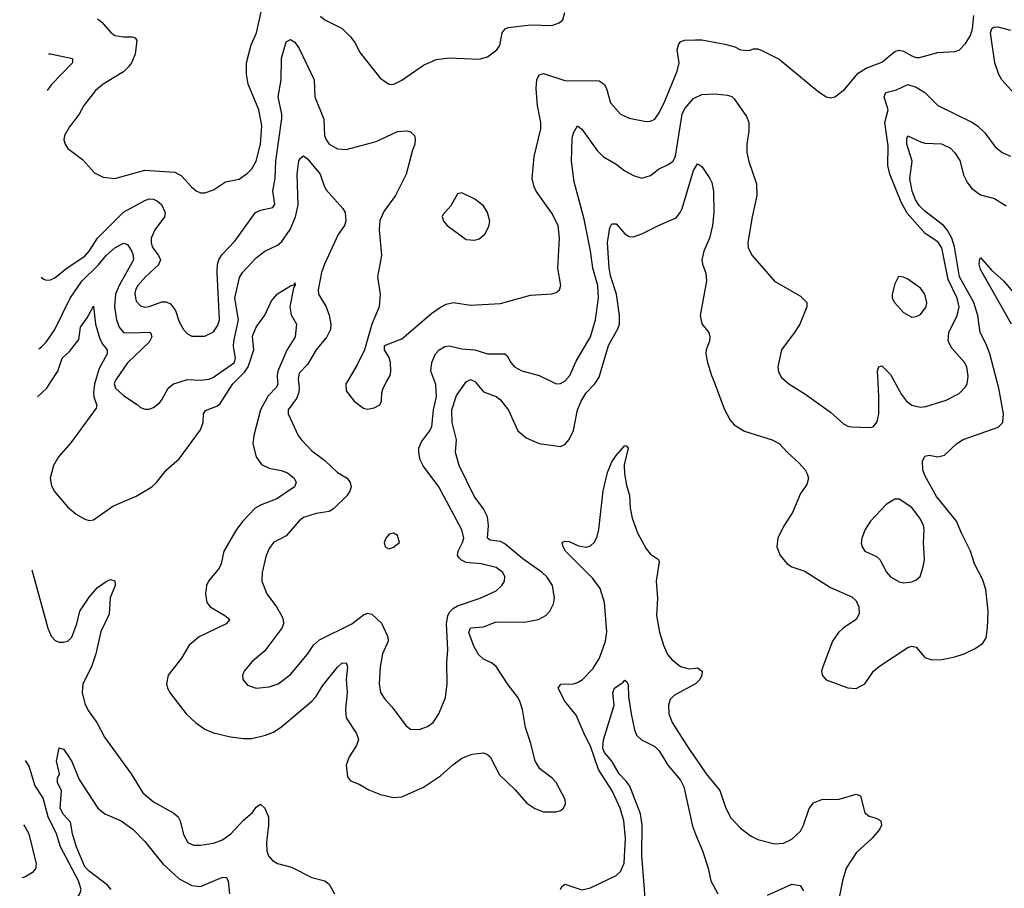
# Model space of a CAD drawing. Header units: inches. Extents: x 1694797 to 1849917, y 907313 to 1017959.
# Tile 265 of 656: x 1696846 to 1701441, y 977636 to 981691. Entities that reach past the tile are written whole.
import ezdxf

# ---------------------------------------------------------------- set-up
doc = ezdxf.new("R2010")
doc.units = ezdxf.units.IN
doc.header["$MEASUREMENT"] = 0
for name, color, linetype in [('B6997', 7, 'Continuous'), ('B6998', 7, 'Continuous'), ('B7907', 7, 'Continuous'), ('B7908', 7, 'Continuous')]:
    doc.layers.add(name, color=color, linetype=linetype)

msp = doc.modelspace()

# ---------------------------------------------------------------- linework, layer by layer
at = {"layer": 'B6997', "color": 5}
for points, elevation in [([(1696928.7, 979929.7), (1696972.3, 979970), (1696992, 980000)], 820), ([(1697198.3, 980000), (1697195.4, 979990), (1697191.4, 979950), (1697193, 979930), (1697205.7, 979890), (1697202.9, 979877.1), (1697085.4, 979714.6), (1697027.7, 979650), (1697004.2, 979610), (1696988.3, 979550), (1696994.3, 979514.3), (1697008.2, 979488.2), (1697070, 979416), (1697110, 979381.7), (1697150, 979359.5), (1697170, 979353.4), (1697190, 979356), (1697280.9, 979419.1), (1697390, 979466), (1697463.1, 979510), (1697484.7, 979530), (1697531.3, 979588.7), (1697590, 979640.8), (1697690, 979775.6), (1697703, 979810), (1697704.8, 979850), (1697714, 979866), (1697770, 979888.1), (1697781.4, 979898.6), (1697841, 979990), (1697850.7, 980000)], 820), ([(1697291, 980000), (1697287.8, 979990), (1697294, 979970), (1697330, 979935.8), (1697394.7, 979894.7), (1697410, 979880.5), (1697430, 979872.4), (1697450, 979872.2), (1697470, 979879.5), (1697498.2, 979901.8), (1697510, 979915.5), (1697538.9, 979970), (1697563.6, 979990), (1697595.1, 980000)], 840), ([(1698049.8, 980000), (1698050.6, 979990), (1698044.3, 979975.7), (1698005.9, 979934.1), (1697970.5, 979870), (1697939.4, 979750), (1697934.6, 979710), (1697950, 979650.4), (1697974, 979614), (1698010, 979596.6), (1698066.1, 979586.1), (1698095.4, 979575.4), (1698126.5, 979550), (1698136.5, 979530), (1698129, 979510), (1698046.1, 979454), (1697970, 979424.9), (1697945.5, 979410), (1697887, 979350), (1697857.4, 979310), (1697799.4, 979210), (1697787.2, 979150), (1697777.2, 979130), (1697726.9, 979070), (1697718, 979050), (1697712.8, 979010), (1697719.1, 978970), (1697734.7, 978950), (1697803.7, 978910), (1697827, 978890), (1697810.3, 978870), (1697684.2, 978810), (1697637.4, 978770), (1697601.7, 978710), (1697539, 978630), (1697531.3, 978590), (1697536.5, 978570), (1697550, 978545.3), (1697623.1, 978450), (1697667.9, 978407.9), (1697710, 978379), (1697750, 978362), (1697830, 978342.8), (1697890, 978335.2), (1697930, 978335.2), (1697993.6, 978350), (1698030, 978365.1), (1698070, 978390.9), (1698210, 978508.9), (1698228.1, 978530), (1698258.8, 978581.2), (1698330, 978667.3), (1698350, 978686.5), (1698370, 978688.2), (1698376.6, 978670), (1698370.1, 978610), (1698374.6, 978550), (1698367.2, 978470), (1698370, 978431.3), (1698418.4, 978358.4), (1698426.9, 978330), (1698418, 978302), (1698384.2, 978250), (1698370.3, 978210), (1698375.8, 978155.8), (1698390, 978138), (1698430, 978122.6), (1698475.4, 978095.4), (1698530, 978074.4), (1698590, 978059.1), (1698630, 978062.8), (1698730, 978108.1), (1698810, 978160.2), (1698867.6, 978212.4), (1698910, 978243.9), (1698958.2, 978261.8), (1699010, 978267.4), (1699030, 978260.3), (1699041.3, 978250), (1699084.9, 978164.9), (1699156.5, 978096.5), (1699212.4, 978032.4), (1699250, 978008.5), (1699290, 977992.7), (1699350, 977992.7), (1699370, 977999.3), (1699383.7, 978010), (1699393, 978030), (1699391.1, 978050), (1699349.7, 978130), (1699331.2, 978150), (1699274.1, 978194.1), (1699251.3, 978231.3), (1699230, 978316), (1699206.4, 978386.4), (1699193, 978470), (1699179.9, 978510), (1699169.9, 978530), (1699125.7, 978585.7), (1699070, 978670.6), (1699047.7, 978687.7), (1699010, 978705.4), (1698986.6, 978726.6), (1698965.9, 978765.9), (1698942.9, 978830), (1698950, 978852.3), (1699010, 978856.9), (1699070, 978879.1), (1699202.5, 978877.5), (1699267, 978890), (1699301.3, 978910), (1699319.7, 978930), (1699336.9, 978963.1), (1699342.2, 978990), (1699332.5, 979050), (1699305.9, 979090), (1699284.2, 979110), (1699194.2, 979174.2), (1699110, 979244), (1699090, 979255.2), (1699041.1, 979261.1), (1699029.9, 979269.9), (1699033.6, 979330), (1699029.2, 979370), (1699010, 979407.8), (1698966.4, 979466.4), (1698897.5, 979610), (1698879.4, 979670), (1698884.2, 979730), (1698864.5, 979810), (1698862.9, 979870), (1698884.4, 979935.6), (1698929.8, 980000)], 820), ([(1698147.8, 980000), (1698151, 979970), (1698148.8, 979950), (1698138.2, 979921.8), (1698099.6, 979870), (1698099, 979850), (1698145.2, 979750), (1698161.1, 979730), (1698210, 979678), (1698270, 979632.9), (1698330, 979577.3), (1698373.8, 979550), (1698389.2, 979530), (1698392.4, 979510), (1698386.7, 979490), (1698372.8, 979467.2), (1698310, 979406.9), (1698290, 979395.1), (1698230, 979386), (1698170, 979366.9), (1698150, 979351.1), (1698090, 979281.6), (1698030.7, 979250), (1698010, 979222.7), (1697995.4, 979184.6), (1697977.4, 979110), (1697976, 979070), (1697999.5, 979010), (1698044.9, 978950), (1698067.8, 978910), (1698076.5, 978890), (1698078, 978870), (1698070.2, 978849.8), (1697990, 978743.7), (1697930, 978692.3), (1697893.4, 978650), (1697885.5, 978630), (1697888.2, 978610), (1697910, 978583.8), (1697950, 978570.4), (1698010, 978576.5), (1698052.3, 978590), (1698110, 978634), (1698190, 978728.4), (1698218, 978770), (1698245.1, 978794.9), (1698395.8, 978870), (1698450, 978912.6), (1698470, 978920.2), (1698490, 978915), (1698534.2, 978874.2), (1698564.5, 978810), (1698565.2, 978790), (1698539, 978730), (1698527.9, 978670), (1698523.2, 978590), (1698530.3, 978550), (1698550, 978518.4), (1698583.2, 978483.2), (1698650, 978393.4), (1698670, 978378), (1698710, 978376.4), (1698750, 978390.4), (1698775.1, 978410), (1698802.6, 978450), (1698833.6, 978526.4), (1698840.8, 978590), (1698839.8, 978690), (1698844.2, 978750), (1698838.5, 978870), (1698844.7, 978910), (1698853.4, 978926.6), (1698870, 978944.2), (1698890, 978955), (1698994.5, 978990), (1699070, 979024.6), (1699096.9, 979050), (1699108, 979070), (1699109.7, 979090), (1699100.5, 979110), (1699070, 979132.9), (1698999, 979150), (1698930, 979156.4), (1698907.3, 979167.3), (1698897.8, 979177.8), (1698889.9, 979190), (1698891.7, 979210), (1698913.1, 979250), (1698918.4, 979270), (1698910, 979309.6), (1698802.7, 979510), (1698728.6, 979608.6), (1698715.4, 979635.4), (1698708.1, 979668.1), (1698708.9, 979690), (1698720.7, 979719.3), (1698759.3, 979770), (1698768.9, 979790), (1698776.7, 979870), (1698790.8, 979930), (1698788.2, 979988.2), (1698783.7, 980000)], 840), ([(1698374.3, 980000), (1698368.4, 979990), (1698370, 979958), (1698407.3, 979910), (1698450, 979877.1), (1698470, 979873), (1698501.2, 979878.8), (1698527, 979893), (1698535.1, 979910), (1698536.9, 979950), (1698542.7, 979970), (1698558.5, 980000)], 860), ([(1698971.6, 980000), (1699010, 979953.4), (1699070, 979931.1), (1699090, 979916.5), (1699127.6, 979867.6), (1699170.7, 979770.7), (1699210, 979738), (1699270, 979711.6), (1699370, 979698), (1699390, 979707.2), (1699410, 979730.4), (1699430, 979772.2), (1699449.9, 979870), (1699466.1, 979910), (1699490, 979949.4), (1699530, 979990.9), (1699535.9, 980000)], 820), ([(1699330.7, 980000), (1699350, 979990.4), (1699370, 979992), (1699384.4, 980000)], 840), ([(1699370, 977630.6), (1699376, 977644), (1699390, 977655.5), (1699470, 977628.4), (1699510, 977638), (1699630, 977695.6), (1699650, 977714), (1699667.5, 977752.5), (1699673.2, 977870), (1699665.6, 977950), (1699648.4, 978010), (1699611.3, 978090), (1699547.3, 978190), (1699510, 978298.9), (1699483.1, 978350), (1699443.3, 978443.3), (1699390.6, 978510), (1699359.2, 978570), (1699371, 978589), (1699430, 978590.1), (1699450, 978596.2), (1699472.1, 978610), (1699520.2, 978659.8), (1699551.5, 978710), (1699579.9, 978790), (1699586.5, 978833.5), (1699575.8, 978970), (1699555, 979035), (1699521.2, 979081.2), (1699393.8, 979210), (1699382, 979230), (1699378, 979250), (1699390, 979257), (1699410, 979254.3), (1699454.2, 979234.2), (1699490, 979228.1), (1699510, 979234), (1699529.1, 979250.9), (1699541.7, 979278.3), (1699549.1, 979310), (1699569.3, 979490.7), (1699590, 979577.3), (1699610, 979626), (1699630, 979656.4), (1699670, 979702.8), (1699679.1, 979699.1), (1699686, 979690), (1699667.7, 979612.3), (1699668.8, 979571.2), (1699677.6, 979517.6), (1699691.5, 979470), (1699695.4, 979410), (1699704.2, 979364.2), (1699730, 979294.9), (1699770, 979220.7), (1699790, 979195.5), (1699827.7, 979170), (1699830, 979162), (1699816.8, 979070), (1699822.3, 978990), (1699817.3, 978910), (1699832, 978832), (1699851.1, 978770), (1699870, 978727.7), (1699890, 978704.2), (1699930, 978671.1), (1699970, 978659.7), (1700000, 978663.6)], 780), ([(1696902.5, 979121.9), (1696977, 978850), (1696993, 978813), (1697012.1, 978792.1), (1697030, 978785.3), (1697050, 978785), (1697070.8, 978790), (1697090, 978807.5), (1697112.5, 978870), (1697126.6, 978930), (1697170, 978994.7), (1697210, 979040.3), (1697250, 979068), (1697270, 979077.3), (1697290, 979071.3), (1697292.4, 979050), (1697269, 978991), (1697264.6, 978915.4), (1697224.7, 978835.3), (1697201.5, 978730), (1697181.6, 978670), (1697140.5, 978590), (1697137.6, 978550), (1697150, 978498), (1697165.1, 978465.1), (1697205.8, 978410), (1697241.4, 978341.4), (1697365.8, 978170), (1697420.9, 978080.9), (1697470, 978039.7), (1697565.9, 977985.9), (1697585.5, 977970), (1697595.8, 977950), (1697610, 977886.8), (1697630.3, 977850.3), (1697657.7, 977837.7), (1697690, 977836.5), (1697750, 977847.2), (1697790, 977859.7), (1697832, 977890), (1697890, 977953.2), (1697932.6, 977990), (1697950, 978014.9), (1697970, 978028.2), (1697990, 978010.4), (1698007.1, 977967.1), (1698007.9, 977930), (1697998.3, 977850), (1697999.7, 977810), (1698007.1, 977787.1), (1698025.7, 977765.7), (1698050, 977751.3), (1698114.3, 977734.3), (1698210, 977686), (1698270, 977670.3), (1698290, 977655.3), (1698315.9, 977610)], 780), ([(1699765.6, 977590), (1699749.2, 977790), (1699751.8, 977931.8), (1699743.5, 977983.5), (1699692.7, 978112.7), (1699676.5, 978136.5), (1699643.9, 978170), (1699609.3, 978229.3), (1699574.7, 978270), (1699567.9, 978290), (1699570.7, 978329.3), (1699619.7, 978490), (1699614, 978550), (1699622.4, 978570), (1699662.7, 978597.3), (1699670, 978606.8), (1699679.3, 978599.3), (1699685.2, 978585.2), (1699687, 978530), (1699700.2, 978450), (1699715, 978375), (1699725.2, 978350), (1699748.6, 978328.6), (1699810, 978297.2), (1699830, 978277.7), (1699871, 978210), (1699930, 978140.3), (1699945.2, 978110), (1699985.2, 977925.2), (1700000, 977888.7)], 760), ([(1700000, 978589.9), (1699902.5, 978537.5), (1699882.4, 978517.6), (1699873.2, 978490), (1699875.9, 978450), (1699891.1, 978410), (1699970, 978285.8), (1700000, 978242.5)], 780), ([(1697273, 977630), (1697256.4, 977650), (1697170, 977715.2), (1697150, 977736.2), (1697110, 977831.8), (1697093.1, 977890), (1697083.8, 977943.8), (1697050, 977979.6), (1697034.7, 978010), (1697040.9, 978090), (1697022, 978130), (1697022, 978150), (1697031.8, 978170), (1697018, 978230), (1697030, 978290.8), (1697050, 978286), (1697070, 978258.8), (1697090, 978227.3), (1697123.7, 978143.7), (1697211.6, 978010), (1697243.9, 977983.9), (1697319.1, 977950), (1697376.4, 977910), (1697430, 977853.7), (1697514, 977750), (1697590, 977680.2), (1697650, 977648.3), (1697690, 977643.8), (1697790, 977686.7), (1697810, 977688.2), (1697818.6, 977670), (1697824.8, 977610)], 760), ([(1696846.3, 977390.9), (1696878.4, 977401.6), (1696922.6, 977437.4), (1697019.8, 977500.2), (1697057.7, 977542.3), (1697112.5, 977590), (1697127.5, 977610), (1697132.7, 977630), (1697121.3, 977670), (1697037, 977830), (1697017.8, 977890), (1696979.5, 977970), (1696956.4, 978056.4), (1696916.8, 978116.8), (1696890, 978205.5), (1696873.6, 978232.6)], 780), ([(1696863.9, 977932.4), (1696870, 977924.8), (1696888.7, 977890), (1696922.9, 977750), (1696922.4, 977737.6), (1696921.5, 977730), (1696906.3, 977710), (1696874, 977690), (1696855.9, 977685.3)], 820)]:
    msp.add_lwpolyline(points, dxfattribs=dict(at, elevation=elevation))
at = {"layer": 'B6997', "color": 5, "elevation": 860}
msp.add_lwpolyline([(1698590, 979293.2), (1698570, 979289), (1698554.8, 979270), (1698547.7, 979250), (1698551.3, 979230), (1698563, 979223), (1698570, 979220.7), (1698590, 979227.7), (1698618, 979250), (1698610, 979282)], close=True, dxfattribs=at)
at = {"layer": 'B6998', "color": 5}
for points, elevation in [([(1697210, 981694.3), (1697230, 981679.5), (1697270, 981632.8), (1697290, 981617.6), (1697330, 981610.2), (1697371.1, 981611.1), (1697385.9, 981605.9), (1697393.7, 981593.7), (1697384.5, 981530), (1697368.3, 981490), (1697354.2, 981470), (1697330, 981447), (1697236.4, 981390), (1697200.5, 981359.5), (1697146, 981290), (1697123.8, 981250), (1697078, 981190), (1697055.5, 981150), (1697053, 981130), (1697058, 981110), (1697070.6, 981090), (1697138.7, 981038.7), (1697196, 980976), (1697235.1, 980955.1), (1697290, 980949.3), (1697430, 980988.7), (1697570, 980979.3), (1697601.5, 980961.5), (1697647.4, 980910), (1697670, 980891.8), (1697690, 980882.6), (1697710, 980882), (1697750, 980896), (1697806.9, 980933.1), (1697870, 980946.4), (1697910, 980973.7), (1697930, 980994.2), (1697949.9, 981030.1), (1697970.3, 981109.7), (1697976.9, 981196.9), (1697962, 981270), (1697911.8, 981390), (1697904.1, 981435.9), (1697904.2, 981490), (1697927, 981573), (1697950.7, 981630), (1697982, 981770)], 880), ([(1698250, 981707.4), (1698270, 981690.3), (1698350.8, 981650), (1698390, 981610.7), (1698410, 981584), (1698435.5, 981535.5), (1698530, 981415.5), (1698570, 981390.4), (1698588.7, 981388.7), (1698630, 981408.8), (1698730, 981478.6), (1698790, 981504.4), (1698850, 981512), (1698990, 981506), (1699030, 981517), (1699073.3, 981550), (1699086.3, 981570), (1699097, 981630), (1699111.3, 981648.7), (1699125.1, 981654.9), (1699230, 981666.3), (1699330, 981663.6), (1699364.2, 981675.8), (1699381.3, 981690), (1699390, 981724.7)], 880), ([(1696946.8, 980489.1), (1696947.6, 980487.6), (1696959.5, 980479.5), (1696970, 980474.9), (1696990, 980475.8), (1697010, 980486), (1697067.9, 980532.1), (1697150, 980587.3), (1697170.4, 980610), (1697208.7, 980671.3), (1697330, 980792.8), (1697430, 980846), (1697450, 980854), (1697470, 980852.9), (1697490, 980843.2), (1697507.3, 980827.3), (1697525.3, 980790), (1697522.4, 980770), (1697477.3, 980710), (1697460.6, 980670), (1697459.4, 980650), (1697464.7, 980630), (1697494.8, 980590), (1697503.7, 980570), (1697494.5, 980545.5), (1697433.2, 980490), (1697397.1, 980450), (1697387.2, 980430), (1697384.3, 980410), (1697390, 980377.1), (1697410, 980354.9), (1697430, 980349.2), (1697450, 980351.3), (1697510, 980374.2), (1697530, 980373), (1697550, 980364), (1697573.6, 980333.6), (1697590, 980279.5), (1697610, 980244.9), (1697630, 980223.7), (1697650, 980213.4), (1697710, 980212.6), (1697750, 980233.8), (1697770, 980261.1), (1697778.1, 980290), (1697767.7, 980510), (1697769.9, 980550), (1697775.9, 980570), (1697790, 980593.6), (1697850, 980656.1), (1697946.6, 980790), (1697970, 980801.6), (1698026.8, 980813.2), (1698037.1, 980830), (1698026.8, 980890), (1698038.5, 980950), (1698041.4, 981030), (1698069.9, 981230), (1698069.9, 981250), (1698051.7, 981330), (1698067.1, 981410), (1698068.4, 981511.6), (1698090, 981586.8), (1698110, 981598), (1698130, 981585.5), (1698150, 981556.4), (1698219.7, 981410), (1698224.2, 981330), (1698265.7, 981225.7), (1698268.9, 981150), (1698275.9, 981130), (1698290, 981109.4), (1698330, 981087.5), (1698370, 981085.2), (1698510, 981122), (1698610, 981168), (1698652.5, 981172.5), (1698670, 981166.4), (1698688.2, 981150), (1698692.2, 981132.2), (1698690.3, 981110), (1698678.8, 981081.2), (1698650.2, 980970), (1698600.3, 980870), (1698545.3, 980794.8), (1698527.4, 980752.6), (1698523.2, 980710), (1698534.6, 980590), (1698516, 980490), (1698528.9, 980410), (1698523.2, 980350), (1698490.3, 980270), (1698454.9, 980150), (1698420.7, 980079.3), (1698374.3, 980000)], 860), ([(1698558.5, 980000), (1698574.4, 980030), (1698578.2, 980050), (1698576.4, 980090), (1698570, 980113.2), (1698549.3, 980150), (1698549.2, 980170), (1698630, 980200.9), (1698770, 980321.1), (1698810, 980348.9), (1698837, 980363), (1698870, 980370.3), (1698950, 980357.4), (1699090, 980366.4), (1699230, 980404.4), (1699330, 980410.6), (1699350, 980417.3), (1699365.2, 980430), (1699372, 980450), (1699356.9, 980530), (1699364.5, 980670), (1699358.3, 980730), (1699330, 980787.1), (1699256.9, 980890), (1699246.6, 980910), (1699238.3, 980950), (1699247.7, 981052.3), (1699278.7, 981181.3), (1699278.7, 981210), (1699262, 981290), (1699256.8, 981370), (1699259.8, 981410), (1699270, 981433.1), (1699290, 981440.2), (1699390, 981407), (1699550, 981405.2), (1699574.3, 981390), (1699584.7, 981370), (1699603.2, 981303.2), (1699650, 981250.3), (1699690, 981230.3), (1699770, 981215.3), (1699790, 981216.9), (1699810, 981225.7), (1699830, 981255.8), (1699856.9, 981310), (1699914.3, 981450), (1699923.4, 981490), (1699914, 981550), (1699922.2, 981577.8), (1699931.1, 981588.9), (1699950, 981595.6), (1700000, 981596.7)], 860), ([(1696980.6, 981531), (1696990, 981531), (1697092.7, 981510), (1697092.9, 981490), (1696993.5, 981386.5), (1696975.1, 981359.7)], 860), ([(1699384.4, 980000), (1699390, 980003.1), (1699413.1, 980030), (1699443.4, 980096.6), (1699510.6, 980210), (1699533.8, 980290), (1699547.8, 980392.2), (1699544, 980450), (1699521, 980530), (1699510, 980612), (1699479.8, 980759.8), (1699434.4, 980934.4), (1699421.9, 981030), (1699424.1, 981135.9), (1699430, 981162), (1699450, 981195.5), (1699470, 981180.3), (1699540.4, 981080.4), (1699570, 981050.2), (1699630, 981015.8), (1699670, 980985.8), (1699710, 980964), (1699750, 980950.4), (1699790, 980963.8), (1699826.6, 980993.4), (1699870, 981012.5), (1699896, 981030), (1699906.7, 981053.3), (1699938.3, 981250), (1699950, 981275.8), (1699990, 981322.4), (1700000, 981327.3)], 840), ([(1697595.1, 980000), (1697630, 980011.1), (1697690, 980008.3), (1697730, 980013.2), (1697750, 980021.1), (1697848.6, 980090), (1697853.8, 980110), (1697844.8, 980164.8), (1697845.1, 980190), (1697867.3, 980290), (1697850.8, 980390), (1697872.7, 980487.3), (1697886.5, 980510), (1697950, 980578.4), (1697990, 980610.2), (1698050, 980637.6), (1698070, 980655.2), (1698108.8, 980711.2), (1698133, 980770), (1698145.2, 980825.2), (1698141.3, 980970), (1698148.8, 981031.2), (1698156.1, 981043.9), (1698170, 981054.6), (1698190, 981041.5), (1698247.9, 980970), (1698268.3, 980910), (1698276.8, 980896.8), (1698354.3, 980810), (1698365, 980790), (1698368.6, 980750), (1698362.3, 980730), (1698332.2, 980687.8), (1698268.6, 980550), (1698255.4, 980510), (1698238.5, 980430), (1698241.1, 980410), (1698275.8, 980350), (1698290.7, 980310.7), (1698298.5, 980270), (1698295.9, 980244.1), (1698279.8, 980210), (1698230.1, 980150), (1698190, 980081.3), (1698150, 980040.9), (1698146.3, 980013.7), (1698147.8, 980000)], 840), ([(1699535.9, 980000), (1699550, 980022), (1699594.6, 980170), (1699638.4, 980250), (1699644.7, 980270), (1699645, 980310), (1699632, 980410), (1699604.9, 980490), (1699597.8, 980530), (1699589.4, 980650.6), (1699600.4, 980719.6), (1699610, 980738), (1699630, 980738), (1699670, 980690.3), (1699690, 980679), (1699710, 980676.9), (1699750, 980691), (1699830, 980731.8), (1699910, 980765.8), (1699928.8, 980790), (1699937.1, 980810), (1699990, 980986.4), (1700000, 981001.8)], 820), ([(1696936, 980154.8), (1696950, 980165.2), (1696970, 980185.5), (1697010, 980244.7), (1697081.1, 980390), (1697136.6, 980470), (1697213.5, 980546.5), (1697250, 980589.4), (1697290, 980625), (1697330, 980647.9), (1697350, 980641.1), (1697370, 980608.4), (1697376.6, 980590), (1697377, 980570), (1697310.4, 980450), (1697294.1, 980410), (1697288, 980350), (1697297.5, 980290), (1697310, 980254.6), (1697330, 980231.1), (1697368.2, 980228.2), (1697450, 980232.5), (1697456.5, 980230), (1697462.7, 980210), (1697450, 980184.5), (1697350, 980088.4), (1697294.2, 980010), (1697291, 980000)], 840), ([(1697850.7, 980000), (1697894.7, 980045.3), (1697912.2, 980070), (1697938.4, 980150), (1697932.8, 980212.8), (1697950, 980254.9), (1697990, 980311.8), (1698021.9, 980378.1), (1698049.9, 980410.1), (1698110, 980448.2), (1698126.8, 980453.2), (1698130, 980462), (1698131.7, 980451.7), (1698123.4, 980436.6), (1698107, 980350), (1698113.6, 980313.6), (1698138.6, 980270), (1698131.9, 980210), (1698092.6, 980147.4), (1698050.5, 980050), (1698047.5, 980030), (1698049.8, 980000)], 820), ([(1696992, 980000), (1697024.7, 980050), (1697044.4, 980110), (1697079, 980141), (1697122, 980198), (1697130, 980255.5), (1697161.4, 980298.6), (1697190, 980353.4), (1697200.3, 980270), (1697220.1, 980200.1), (1697233.8, 980173.8), (1697255.2, 980150), (1697254.5, 980130), (1697217.1, 980062.9), (1697198.3, 980000)], 820), ([(1698783.7, 980000), (1698764.4, 980050), (1698769, 980090), (1698787.3, 980130), (1698804.5, 980150), (1698830, 980165.2), (1698850, 980167.7), (1698910, 980154), (1698970, 980148.8), (1699030, 980131.5), (1699110.2, 980130.2), (1699120.9, 980120.9), (1699137.4, 980090), (1699154.9, 980070), (1699190, 980051.8), (1699270, 980030.4), (1699330.7, 980000)], 840), ([(1698929.8, 980000), (1698930, 980000.3), (1698950, 980010.2), (1698970, 980002), (1698971.6, 980000)], 820)]:
    msp.add_lwpolyline(points, dxfattribs=dict(at, elevation=elevation))
at = {"layer": 'B6998', "color": 5, "elevation": 880}
msp.add_lwpolyline([(1698910, 980882.9), (1698890, 980878), (1698857.8, 980822.2), (1698821.1, 980778.9), (1698817.3, 980770), (1698824, 980750), (1698841, 980730), (1698930, 980664.9), (1698970, 980661.6), (1698990, 980668.4), (1699016.2, 980690), (1699035.2, 980724.8), (1699039.7, 980750), (1699029.7, 980790), (1699010, 980821.6), (1698970, 980853.3)], close=True, dxfattribs=at)
at = {"layer": 'B7907', "color": 5}
for points, elevation in [([(1700086.5, 980000), (1700133.7, 979873.7), (1700161.5, 979821.5), (1700179.9, 979799.9), (1700229.2, 979769.2), (1700357.3, 979730), (1700390, 979711.8), (1700428.7, 979670), (1700482.7, 979622.7), (1700512.2, 979590), (1700521.3, 979570), (1700526.7, 979550), (1700519.3, 979520.7), (1700490, 979479.3), (1700452, 979390), (1700410, 979324.5), (1700384.6, 979270), (1700379.5, 979230), (1700394.9, 979190), (1700428, 979150), (1700450, 979136.4), (1700510, 979116.5), (1700630, 979040.7), (1700730, 978996.9), (1700750, 978978.4), (1700762, 978950), (1700763.1, 978916.9), (1700749, 978891), (1700690, 978851.1), (1700666.7, 978830), (1700639.5, 978790), (1700594, 978670), (1700588.5, 978650), (1700590.5, 978630), (1700610, 978608.4), (1700710, 978572), (1700750, 978568.5), (1700790, 978590.5), (1700830.9, 978649.1), (1700854, 978670), (1700990, 978759.5), (1701010, 978766), (1701030, 978760.7), (1701070, 978713), (1701102.8, 978702.8), (1701150, 978704), (1701210, 978715.6), (1701253.2, 978730), (1701304.2, 978755.8), (1701340.1, 978779.9), (1701355.6, 978804.4), (1701363.1, 978850), (1701366.3, 978930), (1701355.4, 979030), (1701339.4, 979079.4), (1701302.2, 979150), (1701283, 979210), (1701242.4, 979290), (1701218.2, 979350), (1701124.8, 979464.8), (1701070, 979563.5), (1701061.1, 979590), (1701059.9, 979630), (1701070, 979652.8), (1701090, 979657.6), (1701130, 979650.2), (1701162.4, 979657.6), (1701217.7, 979710), (1701249.3, 979730.7), (1701412, 979788), (1701433.3, 979810), (1701437, 979850), (1701415.7, 979970), (1701407.9, 980000)], 820), ([(1700424.3, 980000), (1700435.5, 979990), (1700510, 979943.7), (1700630, 979858.4), (1700690, 979804.4), (1700710, 979793), (1700730, 979790.5), (1700812.7, 979787.3), (1700829.4, 979790.6), (1700847.3, 979812.7), (1700855.1, 979850), (1700856.1, 979930), (1700851.7, 980000)], 840), ([(1700928.5, 980000), (1700960.6, 979940.6), (1700984.2, 979910), (1701010, 979891.4), (1701050, 979881.3), (1701075.5, 979884.5), (1701170, 979914.3), (1701230, 979946), (1701261.4, 979978.6), (1701268, 979992), (1701269.1, 980000)], 840), ([(1700000, 978663.6), (1700010, 978664.9), (1700030.3, 978650), (1700030.2, 978630), (1700020.7, 978610), (1700000.2, 978590), (1700000, 978589.9)], 780), ([(1700000, 978242.5), (1700050, 978170.3), (1700112.9, 978092.9), (1700141.8, 978010), (1700165.4, 977965.4), (1700210, 977916.5), (1700259.6, 977879.6), (1700290, 977863.8), (1700370, 977842.6), (1700410, 977846.7), (1700450, 977865.2), (1700490, 977903.2), (1700504.2, 977930), (1700530, 978008.2), (1700550, 978034.3), (1700590, 978050.2), (1700670, 978051.4), (1700750, 978075.3), (1700770, 978067.3), (1700790, 977987.7), (1700810, 977972.2), (1700843.4, 977963.4), (1700864.9, 977950), (1700868.4, 977930), (1700858.3, 977910), (1700824.2, 977870), (1700750, 977801.2), (1700703.5, 977730), (1700685.2, 977670), (1700653.1, 977506.9)], 780), ([(1700000, 977888.7), (1700031.9, 977810), (1700058.4, 977730), (1700071.4, 977670), (1700104.2, 977610)], 760), ([(1700335.9, 977604.1), (1700450, 977655.8), (1700488.2, 977648.2), (1700503.4, 977623.4)], 760)]:
    msp.add_lwpolyline(points, dxfattribs=dict(at, elevation=elevation))
at = {"layer": 'B7907', "color": 5, "elevation": 840}
msp.add_lwpolyline([(1700950, 979452), (1700930, 979452), (1700890, 979427.6), (1700816.4, 979350), (1700792.4, 979310), (1700775.5, 979270), (1700773.7, 979246.3), (1700777.1, 979230), (1700790.6, 979210), (1700844.4, 979184.4), (1700860.4, 979170), (1700891.3, 979111.3), (1700910.5, 979090), (1700950, 979066.7), (1700970, 979062.4), (1701010, 979066.7), (1701030, 979075.5), (1701048.1, 979091.9), (1701062.8, 979137.2), (1701068.3, 979170), (1701063.1, 979250), (1701067.4, 979310), (1701063.5, 979330), (1701050, 979358.9), (1701010, 979413)], close=True, dxfattribs=at)
at = {"layer": 'B7908', "color": 5}
for points, elevation in [([(1700000, 981596.7), (1700030, 981597.3), (1700136.9, 981576.9), (1700183.4, 981563.4), (1700210, 981550.6), (1700250, 981546.8), (1700270, 981554), (1700290, 981554), (1700310, 981546.8), (1700390, 981506), (1700570, 981357.3), (1700610, 981331), (1700630, 981326), (1700650, 981330.8), (1700695.8, 981364.2), (1700759.4, 981440.6), (1700795.8, 981464.2), (1700870, 981492.4), (1700930, 981542.9), (1700950, 981547.9), (1700970, 981544.4), (1701010, 981521.8), (1701030, 981514.2), (1701045.6, 981514.4), (1701130, 981537.3), (1701210, 981542.8), (1701230, 981548.9), (1701260.2, 981579.8), (1701282.5, 981617.5), (1701292.5, 981647.5), (1701298.8, 981710)], 860), ([(1701514.9, 981314.9), (1701429.5, 981409.5), (1701415, 981435), (1701397.1, 981490), (1701376.9, 981630), (1701382.2, 981650), (1701390, 981655.4), (1701410, 981657.7), (1701470, 981641.2)], 840), ([(1701269.1, 980000), (1701273, 980027), (1701265.5, 980070), (1701255, 980090), (1701196.6, 980156.6), (1701178.9, 980190), (1701181.7, 980230), (1701220.7, 980310), (1701230.8, 980350), (1701221, 980390), (1701178.4, 980478.4), (1701150, 980625.1), (1701130, 980653.1), (1701072, 980692), (1700987.9, 980787.9), (1700959.5, 980839.5), (1700907.2, 980970), (1700898.1, 981010), (1700898.2, 981101.8), (1700884, 981210), (1700899.1, 981270), (1700879.8, 981330), (1700888.4, 981350), (1700937.5, 981362.5), (1700990, 981387.7), (1701030, 981376.3), (1701070.3, 981350), (1701130.2, 981290.2), (1701290, 981211.6), (1701315.1, 981195.1), (1701350, 981162.6), (1701397.5, 981097.5), (1701430.2, 981070.2), (1701470, 981054.3)], 840), ([(1700000, 981327.3), (1700030, 981342), (1700090, 981344.4), (1700150, 981338.9), (1700170, 981331.8), (1700181.1, 981321.1), (1700238.1, 981238.1), (1700248.2, 981210), (1700249.2, 981170.8), (1700239, 981110), (1700239, 981070), (1700248.1, 981028.1), (1700284.9, 980924.9), (1700286.5, 980870), (1700264.4, 980770), (1700244.6, 980650), (1700244.9, 980624.9), (1700264.4, 980590), (1700368, 980470), (1700490, 980399.5), (1700519.3, 980370), (1700519.3, 980350), (1700486, 980270), (1700465.1, 980234.9), (1700401.3, 980150), (1700383.7, 980070), (1700386.5, 980046.5), (1700400.8, 980020.8), (1700424.3, 980000)], 840), ([(1701407.9, 980000), (1701374, 980130), (1701356.3, 980176.3), (1701328.5, 980230), (1701317.4, 980310), (1701299.2, 980370), (1701231.2, 980490), (1701208.5, 980630), (1701195.6, 980670), (1701173.9, 980710), (1701157.5, 980730), (1701070, 980797.1), (1701043.1, 980823.1), (1701026.1, 980850), (1701010.4, 980889.6), (1701000.5, 980950), (1701010.9, 981030), (1700986.6, 981110), (1700985.6, 981134.4), (1700990, 981148), (1701050, 981119.8), (1701070, 981115), (1701148.3, 981111.7), (1701190, 981090.9), (1701210, 981069.3), (1701233, 981033), (1701250, 980967), (1701268.4, 980928.4), (1701290, 980902.2), (1701330, 980872.3), (1701395.6, 980855.6), (1701450, 980821.8)], 820), ([(1700000, 981001.8), (1700010, 981017.1), (1700015.1, 981015.1), (1700030, 981004.9), (1700067.3, 980950), (1700076.2, 980930), (1700083.3, 980890), (1700085, 980790), (1700079.8, 980730), (1700064.6, 980670), (1700038.5, 980610), (1700030.1, 980570.1), (1700032.4, 980550), (1700047.7, 980507.7), (1700050.8, 980470.8), (1700021, 980310), (1700030, 980270.4), (1700061.5, 980230), (1700067.1, 980210), (1700065.8, 980190), (1700050.3, 980150), (1700047.6, 980130), (1700055.3, 980090), (1700075.3, 980030), (1700086.5, 980000)], 820), ([(1701474.9, 980270), (1701330, 980525), (1701323, 980550), (1701326.4, 980573.6), (1701330, 980580.4), (1701381.8, 980521.8), (1701439.1, 980470), (1701490.8, 980410)], 780), ([(1700851.7, 980000), (1700848.5, 980050), (1700855.3, 980070), (1700870, 980074.9), (1700910, 980034.4), (1700928.5, 980000)], 840)]:
    msp.add_lwpolyline(points, dxfattribs=dict(at, elevation=elevation))
at = {"layer": 'B7908', "color": 5, "elevation": 860}
msp.add_lwpolyline([(1700947.5, 980492.5), (1700930, 980458), (1700918, 980410), (1700918, 980390), (1700928.2, 980370), (1700970, 980323.8), (1701010, 980302.4), (1701030, 980304.4), (1701050, 980314.9), (1701075.8, 980350), (1701079.7, 980370), (1701070, 980409), (1701050, 980437), (1700990, 980479.3), (1700970, 980489.2)], close=True, dxfattribs=at)

doc.saveas('drawing.dxf')
